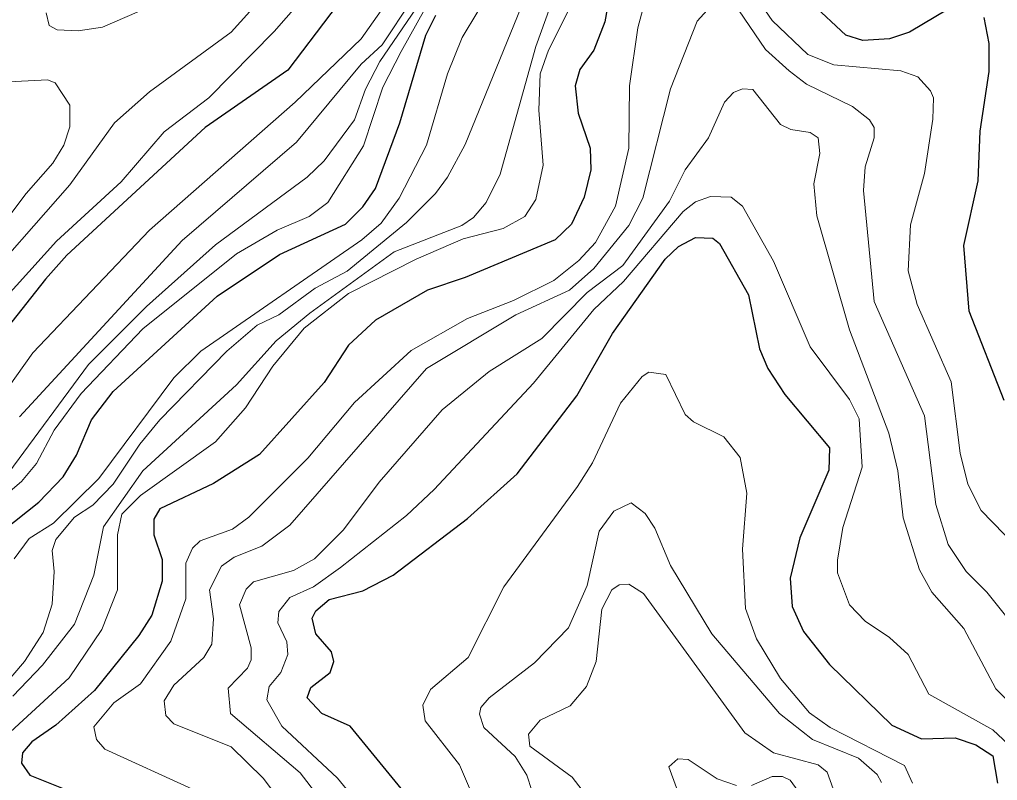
# Model space of a CAD drawing. Extents: x 577 to 602.9, y 7483.8 to 7511.6.
# Drawn here: x 582.841 to 583.887, y 7485.445 to 7486.258 of the extents above; entities that cross this region are included whole.
import ezdxf

# ---------------------------------------------------------------- set-up
doc = ezdxf.new("R2010")
doc.units = 0
doc.header["$LTSCALE"] = 0.032
doc.layers.add('1', color=7, linetype='Continuous', lineweight=25)
doc.layers.add('2', color=7, linetype='Continuous', lineweight=13)

msp = doc.modelspace()

# ---------------------------------------------------------------- linework, layer by layer
at = {"layer": '1'}
for points in [[(583.2201, 7486.3259), (583.1279, 7486.2043), (583.0396, 7486.143), (582.8917, 7486.0063), (582.8687, 7485.9808), (582.7335, 7485.8099)], [(583.4762, 7486.306), (583.4674, 7486.256), (583.4555, 7486.2257), (583.4404, 7486.2051), (583.4356, 7486.1876), (583.4388, 7486.1581), (583.4515, 7486.1208), (583.4523, 7486.0977), (583.4452, 7486.0683), (583.4316, 7486.0397), (583.4141, 7486.023), (583.3179, 7485.9824), (583.2774, 7485.9689), (583.2217, 7485.9371)], [(583.8348, 7486.2695), (583.7934, 7486.2448), (583.772, 7486.2377), (583.7433, 7486.2361), (583.7251, 7486.2416), (583.6885, 7486.2758)], [(582.7971, 7485.6914), (582.8615, 7485.7423), (582.8877, 7485.7693), (582.9021, 7485.7924), (582.918, 7485.8305), (582.941, 7485.8607), (583.0523, 7485.9625), (583.1191, 7486.0071), (583.1899, 7486.0397), (583.2082, 7486.058), (583.2217, 7486.0778), (583.248, 7486.1478), (583.2757, 7486.2417), (583.2865, 7486.2629)], [(583.8944, 7485.8512), (583.8571, 7485.9466), (583.8515, 7486.0166), (583.8666, 7486.0858), (583.869, 7486.1391), (583.8785, 7486.2027), (583.8785, 7486.2329), (583.873, 7486.2607)], [(583.2559, 7485.4282), (583.1947, 7485.5029), (583.1645, 7485.5164), (583.1486, 7485.5331), (583.1525, 7485.5443), (583.1732, 7485.5602), (583.1772, 7485.5721), (583.1748, 7485.5824), (583.1581, 7485.6015), (583.1541, 7485.6182), (583.1581, 7485.6262), (583.1724, 7485.6381), (583.2082, 7485.6476), (583.2408, 7485.6643), (583.3203, 7485.7248), (583.3736, 7485.7725), (583.4372, 7485.856), (583.4754, 7485.9228), (583.5318, 7486.0023), (583.5461, 7486.0158), (583.5644, 7486.0254), (583.5827, 7486.0246), (583.5899, 7486.019), (583.6209, 7485.9641), (583.6328, 7485.9061), (583.6416, 7485.8854), (583.6599, 7485.8576), (583.7076, 7485.8003), (583.7068, 7485.7765), (583.6758, 7485.7041), (583.6654, 7485.6612), (583.6678, 7485.6309), (583.6797, 7485.6039), (583.7076, 7485.5689), (583.7744, 7485.5037), (583.8062, 7485.4894), (583.842, 7485.4902), (583.8642, 7485.483), (583.8825, 7485.4711), (583.8873, 7485.4417)], [(583.2217, 7485.9371), (583.1931, 7485.9101), (583.1668, 7485.8703), (583.0977, 7485.7932), (583.0484, 7485.7621), (582.9911, 7485.7351), (582.9848, 7485.724), (582.9848, 7485.7073), (582.9935, 7485.681), (582.9935, 7485.658), (582.9824, 7485.6214), (582.9688, 7485.5999), (582.9211, 7485.5411), (582.8798, 7485.5037), (582.8543, 7485.4862), (582.844, 7485.4743), (582.8432, 7485.4632), (582.852, 7485.4504), (582.8877, 7485.4361)]]:
    msp.add_lwpolyline(points, dxfattribs=at)
at = {"layer": '2'}
for points in [[(583.4229, 7486.4969), (583.4324, 7486.4754), (583.4253, 7486.419), (583.403, 7486.3673), (583.3847, 7486.3347), (583.3314, 7486.2671), (583.3147, 7486.2393), (583.2988, 7486.2003), (583.2766, 7486.124), (583.2472, 7486.0675), (583.2281, 7486.0405), (583.2074, 7486.023), (583.0348, 7485.9037), (583.0062, 7485.8751), (582.9259, 7485.7677), (582.8774, 7485.72), (582.8512, 7485.7033), (582.8353, 7485.6818)], [(583.4242, 7486.3148), (583.3935, 7486.2297), (583.3553, 7486.0929), (583.3402, 7486.0627), (583.3269, 7486.0466), (583.3141, 7486.0382), (583.2417, 7486.0101), (583.1516, 7485.9445), (583.1156, 7485.915), (583.073, 7485.8679), (582.9728, 7485.7757), (582.9307, 7485.716), (582.9203, 7485.6643), (582.8997, 7485.6119), (582.8655, 7485.5681), (582.8337, 7485.5347)], [(583.2943, 7486.313), (583.2266, 7486.2135), (583.2111, 7486.1839), (583.1994, 7486.151)], [(582.7772, 7485.7924), (582.8551, 7485.9021), (582.98, 7486.0333), (583.1358, 7486.1701), (583.2066, 7486.2377), (583.2511, 7486.3013)], [(582.7693, 7485.4822), (582.8464, 7485.5721), (582.8663, 7485.6031), (582.8758, 7485.6333), (582.8782, 7485.6683), (582.8758, 7485.6906), (582.8798, 7485.7025), (582.8997, 7485.7264), (582.9195, 7485.7391), (582.941, 7485.7614), (582.9696, 7485.8043), (582.9911, 7485.8305), (583.0627, 7485.9037), (583.0953, 7485.9315), (583.1183, 7485.9427), (583.1573, 7485.9713), (583.1916, 7485.9894), (583.2551, 7486.0413), (583.2861, 7486.0723), (583.2988, 7486.0898), (583.3179, 7486.1247), (583.3847, 7486.2893)], [(583.6177, 7486.2989), (583.6463, 7486.2575), (583.6845, 7486.221), (583.7123, 7486.2098), (583.7839, 7486.2035), (583.8022, 7486.1971), (583.8157, 7486.182), (583.8189, 7486.1748), (583.8181, 7486.1518), (583.8093, 7486.0937), (583.7942, 7486.0389), (583.7919, 7485.9896), (583.8014, 7485.9538), (583.838, 7485.8711), (583.8475, 7485.7947), (583.8555, 7485.7614), (583.8698, 7485.7335), (583.9072, 7485.6954)], [(582.778, 7485.9085), (582.8806, 7486.0214), (582.9498, 7486.085), (582.9959, 7486.1383), (583.0436, 7486.1748), (583.1136, 7486.2456), (583.1494, 7486.287)], [(583.4348, 7486.2814), (583.407, 7486.2257), (583.3982, 7486.2003), (583.3967, 7486.1613), (583.4014, 7486.1025), (583.3935, 7486.0659), (583.3815, 7486.0476), (583.3585, 7486.0349), (583.3155, 7486.0238), (583.2654, 7486.0023), (583.1929, 7485.9655), (583.1454, 7485.9283), (583.112, 7485.8878), (583.0826, 7485.8433), (583.0508, 7485.8067), (582.9704, 7485.7494), (582.9506, 7485.7295), (582.9458, 7485.7073), (582.9458, 7485.6484), (582.9291, 7485.6063), (582.8941, 7485.5546), (582.8225, 7485.4886)], [(582.8408, 7485.8337), (583.015, 7486.0222), (583.1374, 7486.1271), (583.2066, 7486.2106), (583.2289, 7486.2313), (583.2607, 7486.279)], [(583.0261, 7485.4353), (582.9323, 7485.4783), (582.9235, 7485.4886), (582.9203, 7485.5021), (582.9418, 7485.5276), (582.9704, 7485.5482), (583.003, 7485.5936), (583.0189, 7485.6389), (583.0189, 7485.6771), (583.0261, 7485.693), (583.0341, 7485.7009), (583.069, 7485.7136), (583.0865, 7485.7264), (583.1494, 7485.7892), (583.1994, 7485.8488), (583.2599, 7485.9045), (583.3203, 7485.9387), (583.3696, 7485.9578), (583.4126, 7485.9792), (583.4396, 7486.0007), (583.4571, 7486.0198), (583.4786, 7486.0587), (583.4929, 7486.1208), (583.4937, 7486.1876), (583.5024, 7486.2496), (583.512, 7486.2846)], [(582.7707, 7485.7027), (582.8432, 7485.7645), (582.8591, 7485.7836), (582.8782, 7485.8194), (582.9068, 7485.8584), (582.9728, 7485.9275), (583.073, 7486.0079), (583.1168, 7486.0333), (583.1509, 7486.0476), (583.1708, 7486.0627), (583.209, 7486.1232), (583.2297, 7486.186), (583.2495, 7486.2241), (583.275, 7486.2703)], [(582.8695, 7486.2655), (582.8726, 7486.252), (582.8814, 7486.2472), (582.9036, 7486.2464), (582.9299, 7486.2504), (582.98, 7486.2719)], [(583.5843, 7486.2766), (583.566, 7486.2567), (583.5374, 7486.1844), (583.508, 7486.0675), (583.4929, 7486.0381), (583.4555, 7485.992), (583.4293, 7485.9689), (583.372, 7485.9427), (583.2766, 7485.8854), (583.1303, 7485.7176), (583.1001, 7485.6954), (583.0706, 7485.6834), (583.0571, 7485.6739), (583.0444, 7485.6484), (583.0484, 7485.6174), (583.0468, 7485.5904), (583.038, 7485.5761), (583.0062, 7485.5467), (582.9959, 7485.53), (582.9975, 7485.5141), (583.0062, 7485.5053), (583.0674, 7485.4807), (583.1016, 7485.4473), (583.1597, 7485.3701)], [(583.9207, 7485.5904), (583.8761, 7485.6461), (583.8539, 7485.6683), (583.8348, 7485.6969), (583.8213, 7485.7399), (583.8093, 7485.8345), (583.7553, 7485.957), (583.7441, 7486.0754), (583.7457, 7486.1009), (583.7553, 7486.1319), (583.7553, 7486.143), (583.7505, 7486.151), (583.7322, 7486.1653), (583.6829, 7486.1892), (583.6646, 7486.2035), (583.6392, 7486.2265), (583.605, 7486.2766)], [(583.0873, 7486.2671), (583.0674, 7486.2448), (582.98, 7486.1812), (582.9426, 7486.1478), (582.8949, 7486.0818), (582.7891, 7485.9617)], [(582.7788, 7485.9808), (582.848, 7486.0723), (582.8766, 7486.1049), (582.8885, 7486.124), (582.8949, 7486.1438), (582.8949, 7486.1669), (582.879, 7486.1907), (582.871, 7486.1939), (582.8082, 7486.1907)], [(583.1907, 7485.3884), (583.1414, 7485.4528), (583.0667, 7485.5164), (583.0643, 7485.5435), (583.0849, 7485.5649), (583.0889, 7485.5737), (583.0889, 7485.5864), (583.0762, 7485.6325), (583.0834, 7485.6492), (583.0913, 7485.6572), (583.1342, 7485.6691), (583.1565, 7485.6818), (583.1875, 7485.7128), (583.2257, 7485.7637), (583.2933, 7485.8409), (583.3434, 7485.8822), (583.3998, 7485.9172), (583.4483, 7485.9665), (583.4866, 7485.9954), (583.5366, 7486.0643), (583.5533, 7486.0977), (583.578, 7486.1319), (583.5954, 7486.1701), (583.605, 7486.1804), (583.6145, 7486.1844), (583.6257, 7486.1836), (583.6551, 7486.1462), (583.6662, 7486.1407), (583.6869, 7486.1375), (583.6956, 7486.1319), (583.6972, 7486.1152), (583.6909, 7486.0826), (583.694, 7486.0484), (583.729, 7485.9267), (583.7712, 7485.8162), (583.7807, 7485.7757), (583.7863, 7485.7256), (583.8038, 7485.6699), (583.8173, 7485.6461), (583.8515, 7485.6071), (583.8857, 7485.5427), (583.9262, 7485.5021)], [(583.1994, 7486.151), (583.1668, 7486.1073), (583.1486, 7486.0898), (583.0508, 7486.0174), (582.9768, 7485.9514), (582.9148, 7485.8894), (582.8297, 7485.7741)], [(583.9103, 7485.4727), (583.8825, 7485.4989), (583.8141, 7485.5371), (583.7919, 7485.5793), (583.772, 7485.5975), (583.7457, 7485.615), (583.729, 7485.6325), (583.7163, 7485.6667), (583.7163, 7485.6802), (583.7219, 7485.7152), (583.7426, 7485.7796), (583.7394, 7485.8313), (583.729, 7485.852), (583.6869, 7485.9085), (583.6479, 7485.9999), (583.6145, 7486.0587), (583.6026, 7486.0683), (583.5803, 7486.0691), (583.5644, 7486.0635), (583.5509, 7486.0532), (583.4873, 7485.9784), (583.4555, 7485.9482), (583.3911, 7485.8695), (583.2845, 7485.7558), (583.2551, 7485.728), (583.1843, 7485.6723), (583.1557, 7485.6516), (583.1303, 7485.6405), (583.1183, 7485.6254), (583.1175, 7485.6134), (583.1271, 7485.5928), (583.1279, 7485.5793), (583.1207, 7485.5602), (583.108, 7485.5451), (583.1056, 7485.5308), (583.1215, 7485.5029), (583.1812, 7485.4473), (583.2281, 7485.39)], [(583.7966, 7485.4417), (583.7879, 7485.4608), (583.7084, 7485.5013), (583.6861, 7485.5172), (583.6551, 7485.5538), (583.6296, 7485.596), (583.6177, 7485.6286), (583.6145, 7485.6922), (583.6193, 7485.7518), (583.6121, 7485.79), (583.5947, 7485.8122), (583.562, 7485.8281), (583.5533, 7485.8361), (583.5326, 7485.879), (583.5143, 7485.8814), (583.5072, 7485.8767), (583.4841, 7485.848), (583.4539, 7485.7844), (583.438, 7485.759), (583.3593, 7485.6516), (583.3211, 7485.5761), (583.2806, 7485.5419), (583.2726, 7485.5252), (583.275, 7485.5085), (583.3116, 7485.4616), (583.3338, 7485.4099)], [(583.3998, 7485.4011), (583.3839, 7485.4504), (583.3712, 7485.4703), (583.3378, 7485.5013), (583.333, 7485.5156), (583.3346, 7485.5228), (583.3434, 7485.5331), (583.3919, 7485.5705), (583.4285, 7485.6079), (583.4483, 7485.6532), (583.4611, 7485.7113), (583.477, 7485.7327), (583.4953, 7485.7415), (583.5104, 7485.7303), (583.5207, 7485.7144), (583.5374, 7485.6747), (583.5819, 7485.6015), (583.6543, 7485.5164), (583.6893, 7485.4886), (583.7386, 7485.4687), (583.7585, 7485.4512), (583.7632, 7485.4425)], [(583.7195, 7485.4139), (583.7052, 7485.4536), (583.6956, 7485.4616), (583.6479, 7485.4743), (583.6169, 7485.4958), (583.5088, 7485.6445), (583.4929, 7485.6548), (583.4825, 7485.654), (583.4746, 7485.6484), (583.4642, 7485.6278), (583.4579, 7485.5721), (583.4475, 7485.5451), (583.43, 7485.5244), (583.3982, 7485.5093), (583.3855, 7485.4942), (583.3871, 7485.4815), (583.4324, 7485.4481), (583.4833, 7485.3821)], [(583.5438, 7485.4369), (583.5358, 7485.4592), (583.5454, 7485.4679), (583.5565, 7485.4671), (583.5875, 7485.4465), (583.6082, 7485.4393)], [(583.6241, 7485.4393), (583.6463, 7485.4488), (583.6575, 7485.4488), (583.6654, 7485.4449), (583.6893, 7485.4123)]]:
    msp.add_lwpolyline(points, dxfattribs=at)

doc.saveas('drawing.dxf')
